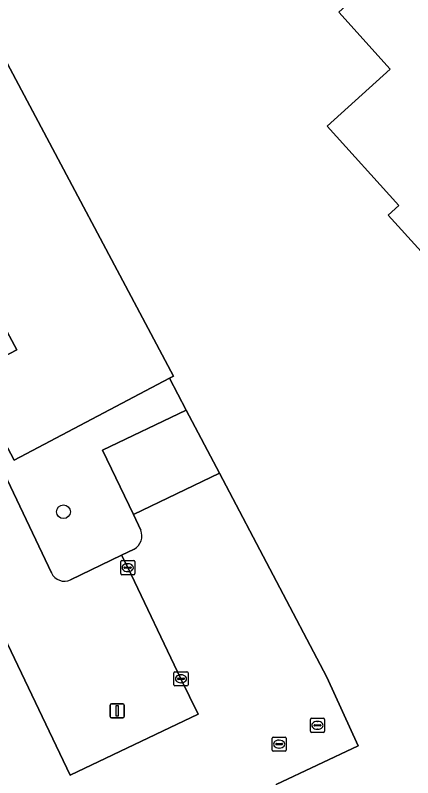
# Model space of a CAD drawing. Extents: x 158352 to 159489, y 383828 to 384603.
# Drawn here: x 159140.8 to 159169, y 384013.9 to 384068.2 of the extents above; entities that cross this region are included whole.
import ezdxf

# ---------------------------------------------------------------- set-up
doc = ezdxf.new("R2010")
doc.units = 0
for name, color, linetype in [('IMGEO_Boom', 7, 'Continuous'), ('IMGEO_Erf', 7, 'Continuous'), ('IMGEO_Groenvoorziening', 7, 'Continuous'), ('IMGEO_Kolk', 7, 'Continuous'), ('IMGEO_Lichtmast', 7, 'Continuous'), ('IMGEO_Muur', 7, 'Continuous'), ('IMGEO_Pand', 7, 'Continuous'), ('IMGEO_Parkeervlak_open', 7, 'Continuous'), ('IMGEO_Rijbaan_lokaal_open', 7, 'Continuous'), ('IMGEO_Rioolput', 7, 'Continuous')]:
    doc.layers.add(name, color=color, linetype=linetype)

msp = doc.modelspace()

# ---------------------------------------------------------------- linework, layer by layer
at = {"layer": 'IMGEO_Boom'}
msp.add_circle((159144.194, 384032.853), 0.489, dxfattribs=at)
at = {"layer": 'IMGEO_Erf'}
for points in [[(159137.26, 384070.274), (159140.009, 384065.098), (159152.015, 384042.491), (159151.741, 384042.347), (159152.926, 384040.083), (159155.289, 384035.597), (159162.921, 384021.106), (159165.143, 384016.224), (159159.311, 384013.456), (159159.995, 384012.05), (159161.874, 384008.109), (159165.164, 384010.014), (159170.145, 384000)], [(159169.616, 384051.348), (159167.28, 384053.943), (159168.035, 384054.624), (159162.948, 384060.273), (159167.426, 384064.306), (159163.757, 384068.381)]]:
    msp.add_lwpolyline(points, dxfattribs=at)
at = {"layer": 'IMGEO_Groenvoorziening'}
for points in [[(159149.697, 384031.555), (159149.176, 384032.667), (159146.97, 384037.222), (159152.926, 384040.083), (159151.741, 384042.347), (159140.679, 384036.522), (159137.463, 384042.594), (159140.88, 384044.366), (159136.673, 384052.195), (159134.213, 384050.959), (159129.54, 384059.549), (159129.435, 384059.504), (159128.753, 384059.202), (159143.337, 384028.512)], [(159144.702, 384028.007), (159148.329, 384029.768), (159149.228, 384030.189)]]:
    msp.add_lwpolyline(points, dxfattribs=at)
for centre, radius, start, end in [((159148.64, 384031.154), 1.13, 301.3441, 20.7573), ((159144.279, 384028.96), 1.043, 205.4524, 293.9423)]:
    msp.add_arc(centre, radius, start, end, dxfattribs=at)
at = {"layer": 'IMGEO_Kolk'}
for p, q in [((159148.261, 384028.456), (159148.261, 384029.308)), ((159148.336, 384029.382), (159149.188, 384029.382)), ((159148.749, 384029.162), (159148.774, 384029.162)), ((159149.262, 384029.308), (159149.262, 384028.456)), ((159148.52, 384028.876), (159148.52, 384028.888)), ((159148.958, 384028.839), (159148.56, 384028.839)), ((159148.563, 384028.925), (159148.961, 384028.925)), ((159148.772, 384028.602), (159148.747, 384028.602)), ((159149.004, 384028.888), (159149.004, 384028.876)), ((159149.188, 384028.382), (159148.336, 384028.382)), ((159152.047, 384020.556), (159152.047, 384021.408)), ((159152.122, 384021.482), (159152.974, 384021.482)), ((159152.349, 384021.025), (159152.747, 384021.025)), ((159152.535, 384021.262), (159152.56, 384021.262)), ((159153.048, 384021.408), (159153.048, 384020.556)), ((159152.974, 384020.482), (159152.122, 384020.482)), ((159152.306, 384020.976), (159152.306, 384020.988)), ((159152.744, 384020.939), (159152.346, 384020.939)), ((159152.558, 384020.702), (159152.533, 384020.702)), ((159152.79, 384020.988), (159152.79, 384020.976)), ((159159.025, 384015.91), (159159.025, 384016.762)), ((159159.1, 384016.836), (159159.952, 384016.836)), ((159160.026, 384016.762), (159160.026, 384015.91)), ((159159.284, 384016.33), (159159.284, 384016.342)), ((159159.722, 384016.293), (159159.324, 384016.293)), ((159159.327, 384016.379), (159159.725, 384016.379)), ((159159.513, 384016.616), (159159.538, 384016.616)), ((159159.768, 384016.342), (159159.768, 384016.33)), ((159159.952, 384015.836), (159159.1, 384015.836)), ((159159.536, 384016.056), (159159.511, 384016.056))]:
    msp.add_line(p, q, dxfattribs=at)
for points in [[(159148.261, 384028.456), (159148.261, 384029.308)], [(159148.336, 384029.382), (159149.188, 384029.382)], [(159149.262, 384029.308), (159149.262, 384028.456)], [(159149.188, 384028.382), (159148.336, 384028.382)], [(159152.047, 384020.556), (159152.047, 384021.408)], [(159152.122, 384021.482), (159152.974, 384021.482)], [(159153.048, 384021.408), (159153.048, 384020.556)], [(159152.974, 384020.482), (159152.122, 384020.482)], [(159159.025, 384015.91), (159159.025, 384016.762)], [(159159.1, 384016.836), (159159.952, 384016.836)], [(159160.026, 384016.762), (159160.026, 384015.91)], [(159159.952, 384015.836), (159159.1, 384015.836)]]:
    msp.add_lwpolyline(points, dxfattribs=at)
for centre, radius, start, end in [((159148.338, 384029.306), 0.0765, 91.552, 178.448), ((159148.338, 384029.306), 0.0765, 91.552, 178.448), ((159149.186, 384029.306), 0.0765, 1.552, 88.448), ((159149.186, 384029.306), 0.0765, 1.552, 88.448), ((159148.56, 384028.885), 0.0403, 85.8775, 175.7526), ((159148.557, 384028.875), 0.0366, 178.938, 274.7102), ((159148.961, 384028.882), 0.043, 264.8664, 352.4533), ((159148.965, 384028.887), 0.0386, 1.7309, 96.639), ((159148.338, 384028.458), 0.0765, 181.552, 268.448), ((159148.338, 384028.458), 0.0765, 181.552, 268.448), ((159149.186, 384028.458), 0.0765, 271.552, 358.448), ((159149.186, 384028.458), 0.0765, 271.552, 358.448), ((159152.124, 384021.406), 0.0765, 91.552, 178.448), ((159152.124, 384021.406), 0.0765, 91.552, 178.448), ((159152.346, 384020.985), 0.0403, 85.8775, 175.7526), ((159152.751, 384020.987), 0.0386, 1.7309, 96.639), ((159152.972, 384021.406), 0.0765, 1.552, 88.448), ((159152.972, 384021.406), 0.0765, 1.552, 88.448), ((159152.124, 384020.558), 0.0765, 181.552, 268.448), ((159152.124, 384020.558), 0.0765, 181.552, 268.448), ((159152.343, 384020.975), 0.0366, 178.938, 274.7102), ((159152.747, 384020.982), 0.043, 264.8664, 352.4533), ((159152.972, 384020.558), 0.0765, 271.552, 358.448), ((159152.972, 384020.558), 0.0765, 271.552, 358.448), ((159159.102, 384016.76), 0.0765, 91.552, 178.448), ((159159.102, 384016.76), 0.0765, 91.552, 178.448), ((159159.95, 384016.76), 0.0765, 1.552, 88.448), ((159159.95, 384016.76), 0.0765, 1.552, 88.448), ((159159.324, 384016.339), 0.0403, 85.8775, 175.7526), ((159159.321, 384016.329), 0.0366, 178.938, 274.7102), ((159159.725, 384016.336), 0.043, 264.8664, 352.4533), ((159159.729, 384016.341), 0.0386, 1.7309, 96.639), ((159159.102, 384015.912), 0.0765, 181.552, 268.448), ((159159.102, 384015.912), 0.0765, 181.552, 268.448), ((159159.95, 384015.912), 0.0765, 271.552, 358.448), ((159159.95, 384015.912), 0.0765, 271.552, 358.448)]:
    msp.add_arc(centre, radius, start, end, dxfattribs=at)
for centre, major_axis, ratio, start_param, end_param in [((159148.748, 384028.882), (-0.387, 0.002), 0.722429, 4.712389, 7.853982), ((159148.773, 384028.882), (-0.39, 0.002), 0.717154, 1.570796, 4.712389), ((159152.534, 384020.982), (-0.387, 0.002), 0.722429, 4.712389, 7.853982), ((159152.559, 384020.982), (-0.39, 0.002), 0.717154, 1.570796, 4.712389), ((159159.512, 384016.336), (-0.387, 0.002), 0.722429, 4.712389, 7.853982), ((159159.537, 384016.336), (-0.39, 0.002), 0.717154, 1.570796, 4.712389)]:
    msp.add_ellipse(centre, major_axis=major_axis, ratio=ratio, start_param=start_param, end_param=end_param, dxfattribs=at)
at = {"layer": 'IMGEO_Lichtmast'}
for p, q in [((159147.518, 384018.298), (159147.518, 384019.098)), ((159147.518, 384019.098), (159147.518, 384018.298)), ((159147.618, 384019.198), (159148.408, 384019.198)), ((159148.408, 384019.198), (159147.618, 384019.198)), ((159148.508, 384019.098), (159148.508, 384018.298)), ((159148.508, 384018.298), (159148.508, 384019.098)), ((159148.408, 384018.198), (159147.618, 384018.198)), ((159147.618, 384018.198), (159148.408, 384018.198))]:
    msp.add_line(p, q, dxfattribs=at)
msp.add_lwpolyline([(159147.938, 384019.073), (159148.088, 384019.073), (159148.088, 384018.323), (159147.938, 384018.323), (159147.938, 384019.073)], dxfattribs=at)
for centre, start, end in [((159147.618, 384019.098), 90, 180), ((159147.618, 384019.098), 90, 180), ((159148.408, 384019.098), 0, 90), ((159148.408, 384019.098), 360, 90), ((159147.618, 384018.298), 180, 270), ((159147.618, 384018.298), 180, 270), ((159148.408, 384018.298), 270, 0), ((159148.408, 384018.298), 270, 0)]:
    msp.add_arc(centre, 0.1, start, end, dxfattribs=at)
at = {"layer": 'IMGEO_Muur'}
for points in [[(159152.926, 384040.083), (159155.289, 384035.597)], [(159155.289, 384035.597), (159162.921, 384021.106)]]:
    msp.add_lwpolyline(points, dxfattribs=at)
at = {"layer": 'IMGEO_Pand'}
for points in [[(159183.985, 384069.013), (159187.7, 384072.359), (159170.886, 384091.029), (159164.914, 384085.765), (159164.488, 384086.238), (159164.017, 384085.814), (159163.429, 384086.467), (159158.64, 384082.153), (159144.04, 384074.264), (159145.636, 384071.345), (159160.47, 384079.133), (159167.289, 384071.562), (159163.757, 384068.381), (159167.426, 384064.306), (159162.948, 384060.273), (159168.035, 384054.624), (159167.28, 384053.943), (159169.616, 384051.348), (159173.079, 384054.737), (159171.478, 384057.496), (159175.03, 384060.695), (159180.44, 384065.567), (159180.395, 384065.777)], [(159129.54, 384059.549), (159134.213, 384050.959), (159136.673, 384052.195), (159140.88, 384044.366), (159137.463, 384042.594), (159140.679, 384036.522), (159151.741, 384042.347), (159152.015, 384042.491), (159140.009, 384065.098)]]:
    msp.add_lwpolyline(points, close=True, dxfattribs=at)
at = {"layer": 'IMGEO_Parkeervlak_open'}
for points in [[(159143.337, 384028.512), (159128.753, 384059.202), (159125.199, 384057.466)], [(159123.805, 384057.83), (159123.871, 384057.691), (159144.672, 384014.12), (159153.768, 384018.468), (159152.546, 384020.982), (159148.76, 384028.882), (159148.329, 384029.768), (159144.702, 384028.007)]]:
    msp.add_lwpolyline(points, dxfattribs=at)
msp.add_lwpolyline([(159152.926, 384040.083), (159146.97, 384037.222), (159149.176, 384032.667), (159155.289, 384035.597)], close=True, dxfattribs=at)
msp.add_arc((159144.279, 384028.96), 1.043, 205.4524, 293.9423, dxfattribs=at)
at = {"layer": 'IMGEO_Rijbaan_lokaal_open'}
for points in [[(159149.228, 384030.189), (159148.329, 384029.768), (159148.76, 384028.882), (159152.546, 384020.982), (159153.768, 384018.468), (159144.672, 384014.12), (159123.871, 384057.691), (159118.494, 384055.088), (159119.189, 384053.621), (159120.621, 384050.625), (159121.992, 384047.758), (159123.849, 384043.883), (159125.264, 384040.92), (159126.644, 384038.03), (159128.464, 384034.086), (159129.868, 384031.169), (159131.278, 384028.24), (159133.135, 384024.363), (159134.54, 384021.421), (159135.931, 384018.508), (159137.906, 384014.412), (159139.312, 384011.539)], [(159159.311, 384013.456), (159165.143, 384016.224), (159162.921, 384021.106), (159155.289, 384035.597), (159149.176, 384032.667), (159149.697, 384031.555)]]:
    msp.add_lwpolyline(points, dxfattribs=at)
msp.add_arc((159148.64, 384031.154), 1.13, 301.3441, 20.7573, dxfattribs=at)
at = {"layer": 'IMGEO_Rioolput'}
for p, q in [((159161.747, 384017.246), (159161.747, 384018.098)), ((159161.822, 384018.172), (159162.674, 384018.172)), ((159162.235, 384017.952), (159162.26, 384017.952)), ((159162.748, 384018.098), (159162.748, 384017.246)), ((159162.006, 384017.666), (159162.006, 384017.678)), ((159162.444, 384017.629), (159162.046, 384017.629)), ((159162.049, 384017.715), (159162.447, 384017.715)), ((159162.258, 384017.392), (159162.233, 384017.392)), ((159162.49, 384017.678), (159162.49, 384017.666)), ((159162.674, 384017.172), (159161.822, 384017.172))]:
    msp.add_line(p, q, dxfattribs=at)
for points in [[(159161.747, 384017.246), (159161.747, 384018.098)], [(159161.822, 384018.172), (159162.674, 384018.172)], [(159162.748, 384018.098), (159162.748, 384017.246)], [(159162.674, 384017.172), (159161.822, 384017.172)]]:
    msp.add_lwpolyline(points, dxfattribs=at)
for centre, radius, start, end in [((159161.824, 384018.096), 0.0765, 91.552, 178.448), ((159161.824, 384018.096), 0.0765, 91.552, 178.448), ((159162.672, 384018.096), 0.0765, 1.552, 88.448), ((159162.672, 384018.096), 0.0765, 1.552, 88.448), ((159161.824, 384017.248), 0.0765, 181.552, 268.448), ((159161.824, 384017.248), 0.0765, 181.552, 268.448), ((159162.046, 384017.675), 0.0403, 85.8775, 175.7526), ((159162.043, 384017.665), 0.0366, 178.938, 274.7102), ((159162.447, 384017.672), 0.043, 264.8664, 352.4533), ((159162.451, 384017.677), 0.0386, 1.7309, 96.639), ((159162.672, 384017.248), 0.0765, 271.552, 358.448), ((159162.672, 384017.248), 0.0765, 271.552, 358.448)]:
    msp.add_arc(centre, radius, start, end, dxfattribs=at)
for centre, major_axis, ratio, start_param, end_param in [((159162.234, 384017.672), (-0.387, 0.002), 0.722429, 4.712389, 7.853982), ((159162.259, 384017.672), (-0.39, 0.002), 0.717154, 1.570796, 4.712389)]:
    msp.add_ellipse(centre, major_axis=major_axis, ratio=ratio, start_param=start_param, end_param=end_param, dxfattribs=at)

doc.saveas('drawing.dxf')
